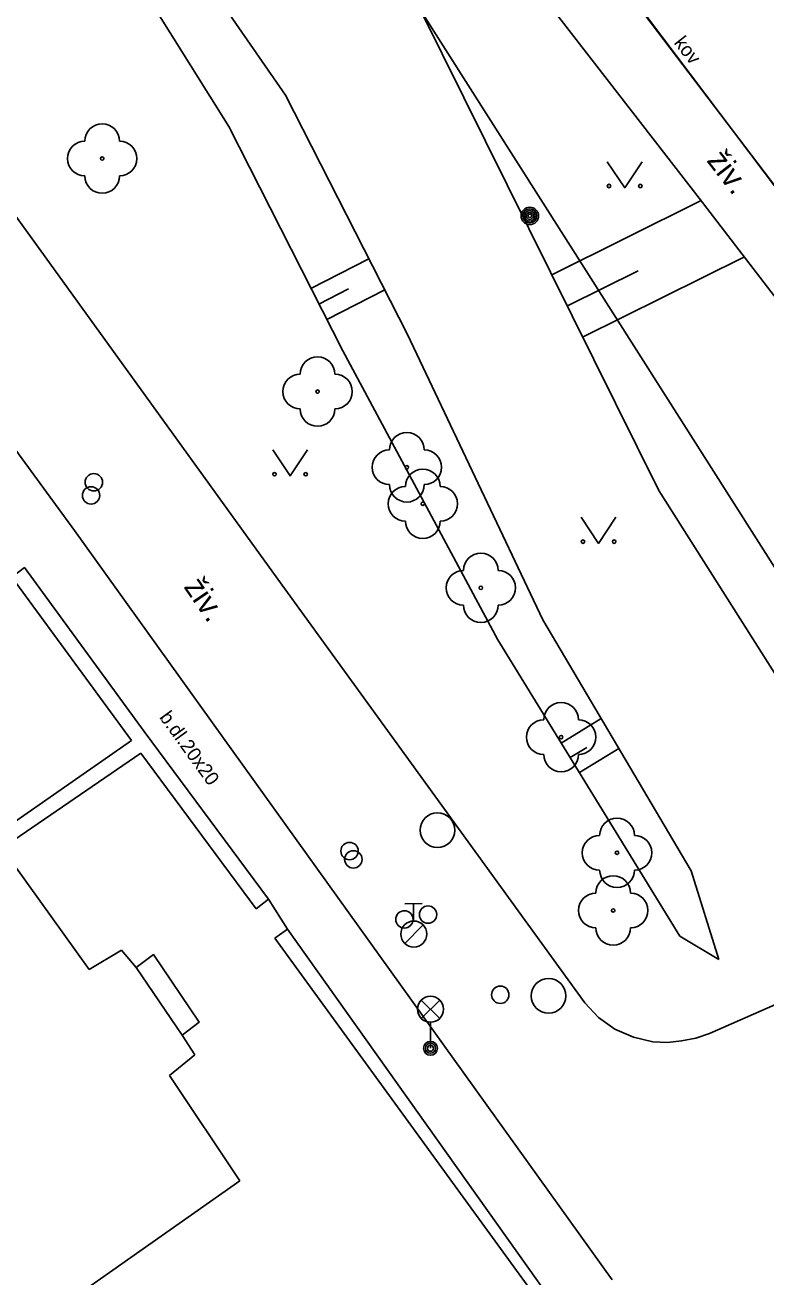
# Model space of a CAD drawing. Extents: x -600391 to -599491, y -1160176 to -1159402.
# Drawn here: x -599722.07 to -599700.74, y -1160137.13 to -1160101.08 of the extents above; entities that cross this region are included whole.
import ezdxf

# ---------------------------------------------------------------- set-up
doc = ezdxf.new("R2010")
doc.units = 0
for name, color, linetype in [('Level 10', 7, 'Continuous'), ('Level 11', 7, 'Continuous'), ('Level 14', 7, 'Continuous'), ('Level 15', 7, 'Continuous'), ('Level 21', 7, 'Continuous'), ('Level 22', 7, 'Continuous'), ('Level 25', 7, 'Continuous'), ('Level 27', 7, 'Continuous'), ('Level 28', 7, 'Continuous'), ('Level 31', 7, 'Continuous'), ('Level 33', 7, 'Continuous'), ('Level 36', 7, 'Continuous'), ('Level 40', 7, 'Continuous'), ('Level 42', 7, 'Continuous'), ('Level 5', 7, 'Continuous'), ('Level 7', 7, 'Continuous'), ('Level 8', 7, 'Continuous'), ('Level 9', 7, 'Continuous')]:
    doc.layers.add(name, color=color, linetype=linetype)

msp = doc.modelspace()

# ---------------------------------------------------------------- linework, layer by layer
at = {"layer": 'Level 10'}
for points in [[(-599705.96, -1160129.24), (-599714.79, -1160117.04), (-599722.41, -1160106.48), (-599722.56, -1160106.28), (-599727.08, -1160100)], [(-599729.36, -1160103.71), (-599727.49, -1160106.28), (-599726.09, -1160108.2), (-599720.65, -1160115.64), (-599705.17, -1160137.22)], [(-599702.37, -1160130.12), (-599697.7, -1160128.07), (-599694.45, -1160135.76)], [(-599704, -1160130.36), (-599704.56, -1160130.23), (-599705.09, -1160130), (-599705.56, -1160129.66), (-599705.96, -1160129.24)], [(-599702.76, -1160130.26), (-599703.17, -1160130.34), (-599703.58, -1160130.38), (-599704, -1160130.36)], [(-599702.76, -1160130.26), (-599702.37, -1160130.12)]]:
    msp.add_lwpolyline(points, dxfattribs=at)
at = {"layer": 'Level 11'}
for points in [[(-599715.63, -1160089.26), (-599710.25, -1160096.28), (-599702.67, -1160106.07), (-599696.57, -1160114.01), (-599695.13, -1160115.88)], [(-599709.31, -1160094.1), (-599694.08, -1160114.15), (-599675.64, -1160129.54), (-599674.089, -1160130.598), (-599661.43, -1160139.23), (-599660.86, -1160139.62), (-599659.78, -1160140.32), (-599650.8, -1160146.17), (-599648.69, -1160147.17), (-599644.71, -1160148.89)], [(-599717.55, -1160130.17), (-599717.06, -1160129.8), (-599718.37, -1160127.85), (-599718.87, -1160128.22)]]:
    msp.add_lwpolyline(points, dxfattribs=at)
at = {"layer": 'Level 14'}
for points in [[(-599702.1, -1160127.99), (-599703.22, -1160127.32), (-599708.46, -1160118.79), (-599712.92, -1160110.47), (-599716.2, -1160104.01), (-599721.22, -1160095.98), (-599720.72, -1160094.22)], [(-599720.72, -1160094.22), (-599714.57, -1160103.1), (-599711.06, -1160110), (-599707.17, -1160118.21), (-599702.9, -1160125.44), (-599702.1, -1160127.99)], [(-599692.11, -1160132.12), (-599696.37, -1160126.26), (-599703.83, -1160114.49), (-599710.69, -1160100.66)]]:
    msp.add_lwpolyline(points, dxfattribs=at)
at = {"layer": 'Level 15'}
for points in [[(-599702.63, -1160106.15), (-599706.91, -1160108.28)], [(-599712.17, -1160107.82), (-599713.84, -1160108.67)], [(-599701.38, -1160107.77), (-599706.02, -1160110.07)], [(-599704.42, -1160108.16), (-599706.46, -1160109.17)], [(-599712.76, -1160108.68), (-599713.61, -1160109.12)], [(-599711.71, -1160108.71), (-599713.38, -1160109.56)], [(-599705.49, -1160121.05), (-599706.64, -1160121.76)], [(-599705.9, -1160121.89), (-599706.38, -1160122.18)], [(-599704.98, -1160121.92), (-599706.11, -1160122.61)]]:
    msp.add_lwpolyline(points, dxfattribs=at)
at = {"layer": 'Level 21'}
msp.add_lwpolyline([(-599632.22, -1160163.23), (-599625.63, -1160162.75), (-599627.08, -1160161.05), (-599631.51, -1160158.07), (-599634.33, -1160155.48), (-599639.05, -1160154.4), (-599647.01, -1160155.58), (-599651.94, -1160159.14), (-599660.68, -1160161.21), (-599664.34, -1160153.64), (-599667.93, -1160148.13), (-599670.36, -1160143.4), (-599671.33, -1160139.71), (-599675.67, -1160132.25), (-599678.77, -1160130.69), (-599683.2, -1160135.35), (-599690.37, -1160125.58), (-599695.06, -1160124.12), (-599698.92, -1160119.17), (-599710.69, -1160100.66)], dxfattribs=at)
at = {"layer": 'Level 22'}
for centre in [(-599719.85, -1160104.93), (-599713.65, -1160111.64), (-599711.08, -1160113.82), (-599710.62, -1160114.87), (-599708.95, -1160117.29), (-599706.64, -1160121.59), (-599705.03, -1160124.92), (-599705.14, -1160126.58)]:
    msp.add_circle(centre, 0.05, dxfattribs=at)
for centre, start, end in [((-599719.85, -1160104.43), 0, 180), ((-599720.35, -1160104.93), 90, 270), ((-599719.35, -1160104.93), 270, 90), ((-599719.85, -1160105.43), 180, 0), ((-599713.65, -1160111.14), 0, 180), ((-599714.15, -1160111.64), 90, 270), ((-599713.15, -1160111.64), 270, 90), ((-599713.65, -1160112.14), 180, 0), ((-599711.08, -1160113.32), 0, 180), ((-599711.58, -1160113.82), 90, 270), ((-599710.58, -1160113.82), 270, 90), ((-599710.62, -1160114.37), 0, 180), ((-599711.12, -1160114.87), 90, 270), ((-599711.08, -1160114.32), 180, 0), ((-599710.12, -1160114.87), 270, 90), ((-599710.62, -1160115.37), 180, 0), ((-599708.95, -1160116.79), 0, 180), ((-599709.45, -1160117.29), 90, 270), ((-599708.45, -1160117.29), 270, 90), ((-599708.95, -1160117.79), 180, 0), ((-599706.64, -1160121.09), 0, 180), ((-599707.14, -1160121.59), 90, 270), ((-599706.14, -1160121.59), 270, 90), ((-599706.64, -1160122.09), 180, 0), ((-599705.03, -1160124.42), 0, 180), ((-599705.53, -1160124.92), 90, 270), ((-599704.53, -1160124.92), 270, 90), ((-599705.14, -1160126.08), 0, 180), ((-599705.03, -1160125.42), 180, 0), ((-599705.64, -1160126.58), 90, 270), ((-599704.64, -1160126.58), 270, 90), ((-599705.14, -1160127.08), 180, 0)]:
    msp.add_arc(centre, 0.5, start, end, dxfattribs=at)
at = {"layer": 'Level 25'}
for radius in [0.25, 0.2, 0.15, 0.1, 0.05]:
    msp.add_circle((-599707.54, -1160106.58), radius, dxfattribs=at)
at = {"layer": 'Level 27'}
for centre in [(-599710.2, -1160124.27), (-599707, -1160129.04)]:
    msp.add_circle(centre, 0.5, dxfattribs=at)
at = {"layer": 'Level 28'}
for p, q in [((-599711.139, -1160126.388), (-599710.64, -1160126.382)), ((-599710.884, -1160126.885), (-599710.889, -1160126.385)), ((-599711.135, -1160127.535), (-599710.611, -1160126.999))]:
    msp.add_line(p, q, dxfattribs=at)
for centre, radius in [((-599720.09, -1160114.25), 0.25), ((-599720.17, -1160114.63), 0.25), ((-599712.73, -1160124.87), 0.25), ((-599712.62, -1160125.11), 0.25), ((-599710.47, -1160126.7), 0.25), ((-599711.15, -1160126.84), 0.25), ((-599710.88, -1160127.26), 0.375)]:
    msp.add_circle(centre, radius, dxfattribs=at)
at = {"layer": 'Level 31'}
msp.add_circle((-599708.39, -1160129.01), 0.25, dxfattribs=at)
at = {"layer": 'Level 33'}
for p, q in [((-599710.665, -1160129.69), (-599710.135, -1160129.16)), ((-599710.665, -1160129.16), (-599710.135, -1160129.69)), ((-599710.4, -1160129.8), (-599710.4, -1160130.55))]:
    msp.add_line(p, q, dxfattribs=at)
for centre, radius in [((-599710.4, -1160129.425), 0.375), ((-599710.4, -1160130.55), 0.2), ((-599710.4, -1160130.55), 0.145), ((-599710.4, -1160130.55), 0.0876)]:
    msp.add_circle(centre, radius, dxfattribs=at)
at = {"layer": 'Level 36'}
for points in [[(-599705.31, -1160105.02), (-599704.81, -1160105.77), (-599704.31, -1160105.02)], [(-599714.94, -1160113.32), (-599714.44, -1160114.07), (-599713.94, -1160113.32)], [(-599706.06, -1160115.26), (-599705.56, -1160116.01), (-599705.06, -1160115.26)]]:
    msp.add_lwpolyline(points, dxfattribs=at)
for centre in [(-599705.26, -1160105.72), (-599704.361, -1160105.72), (-599714.89, -1160114.02), (-599713.991, -1160114.02), (-599706.01, -1160115.96), (-599705.111, -1160115.96)]:
    msp.add_circle(centre, 0.05, dxfattribs=at)
at = {"layer": 'Level 5'}
for points in [[(-599722.79, -1160124.7), (-599722.73, -1160124.79), (-599720.22, -1160128.28)], [(-599720.22, -1160128.28), (-599719.29, -1160127.72)], [(-599719.29, -1160127.72), (-599718.87, -1160128.22)], [(-599718.87, -1160128.22), (-599717.55, -1160130.17)], [(-599717.55, -1160130.17), (-599717.18, -1160130.74)], [(-599717.18, -1160130.74), (-599717.91, -1160131.33)], [(-599717.91, -1160131.33), (-599715.89, -1160134.37)], [(-599715.89, -1160134.37), (-599726.44, -1160141.79)]]:
    msp.add_lwpolyline(points, dxfattribs=at)
at = {"layer": 'Level 7'}
for points in [[(-599722.45, -1160116.98), (-599722.09, -1160116.71), (-599718.64, -1160121.43)], [(-599719.01, -1160121.69), (-599722.45, -1160116.98)], [(-599718.64, -1160121.43), (-599715.06, -1160126.26), (-599715.42, -1160126.53)], [(-599722.97, -1160124.44), (-599719.01, -1160121.69)], [(-599718.74, -1160122.05), (-599722.73, -1160124.79)], [(-599718.74, -1160122.05), (-599715.42, -1160126.53)], [(-599714.88, -1160127.38), (-599714.52, -1160127.12), (-599706.19, -1160138.84), (-599706.13, -1160138.92), (-599705.84, -1160139.33)], [(-599706.08, -1160139.48), (-599714.88, -1160127.38)]]:
    msp.add_lwpolyline(points, dxfattribs=at)
at = {"layer": 'Level 8'}
msp.add_lwpolyline([(-599715.06, -1160126.26), (-599714.52, -1160127.12)], dxfattribs=at)
at = {"layer": 'Level 9'}
msp.add_lwpolyline([(-599706.27, -1160098.05), (-599694.08, -1160114.23)], dxfattribs=at)

# ---------------------------------------------------------------- texts
at = {"layer": 'Level 40'}
for s, height, rotation, p in [('živ.', 0.65, 307.6455, (-599702.47, -1160104.99)), ('živ.', 0.65, 304.3631, (-599717.52, -1160117.26)), ('b.dl.20x20', 0.4, 305.8854, (-599718.22, -1160121.02))]:
    msp.add_text(s, height=height, rotation=rotation, dxfattribs=at).set_placement(p)
at = {"layer": 'Level 42'}
msp.add_text('kov', height=0.4, rotation=308.1344, dxfattribs=at).set_placement((-599703.41, -1160101.6))

doc.saveas('drawing.dxf')
